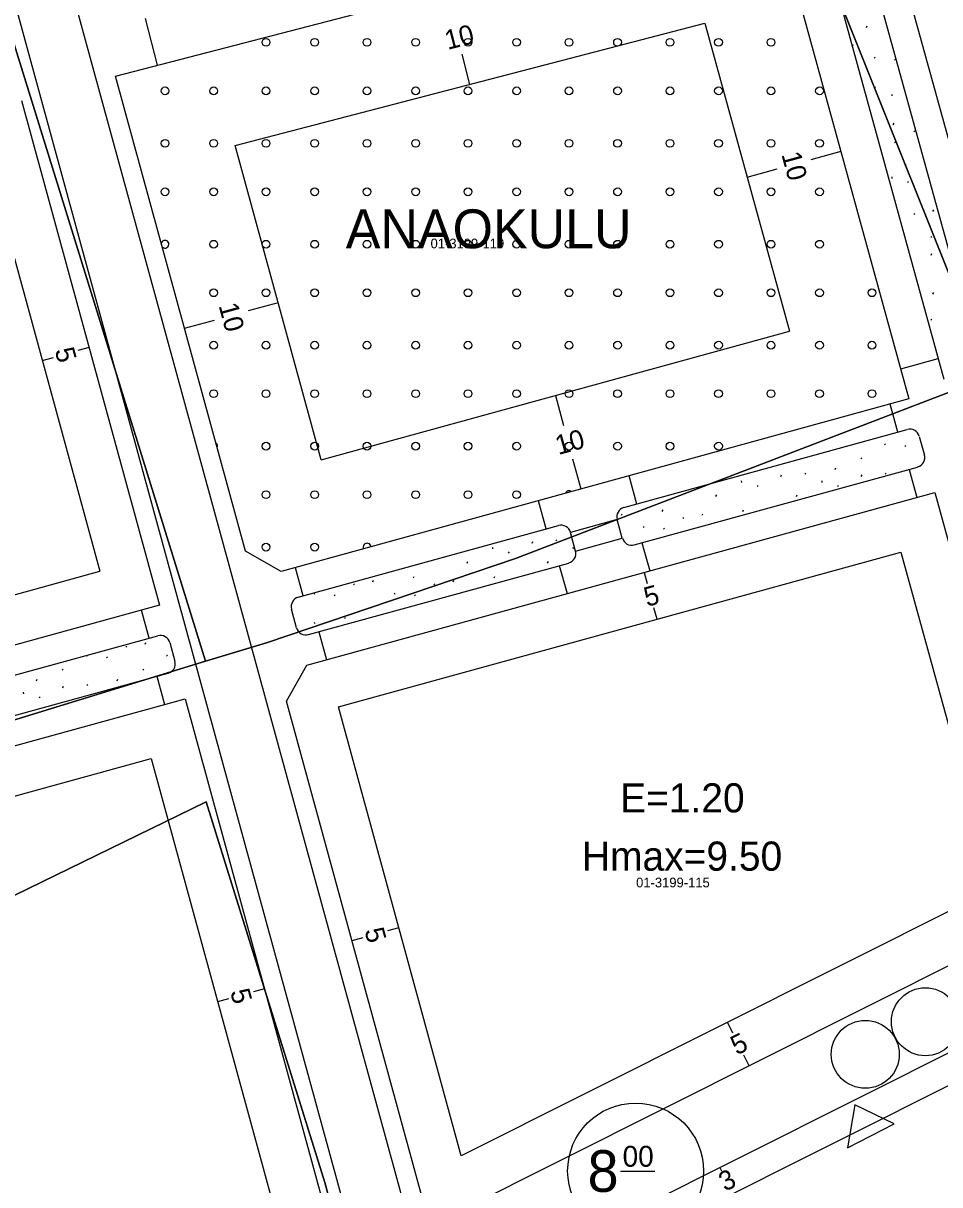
# Model space of a CAD drawing. Extents: x 419396 to 421519, y 4453567 to 4456767.
# Drawn here: x 420874.1 to 420968.5, y 4454627.8 to 4454747.5 of the extents above; entities that cross this region are included whole.
import ezdxf

# ---------------------------------------------------------------- set-up
doc = ezdxf.new("R2010")
doc.units = 0
for name, color, linetype in [('0_KADASTRO', 7, 'Continuous'), ('Level 16', 7, 'Continuous'), ('Level 20', 7, 'Continuous'), ('Level 28', 7, 'Continuous'), ('Level 29', 7, 'Continuous'), ('Level 30', 7, 'Continuous'), ('Level 41', 7, 'Continuous'), ('Level 43', 7, 'Continuous'), ('Level 55', 7, 'Continuous'), ('Level 58', 7, 'Continuous'), ('Level 62', 7, 'Continuous')]:
    doc.layers.add(name, color=color, linetype=linetype)

msp = doc.modelspace()

# ---------------------------------------------------------------- linework, layer by layer
at = {"layer": '0_KADASTRO'}
for points in [[(420865.64, 4454769.57), (420872.1, 4454770.28), (420946.24, 4454782.02), (420949.17, 4454769.71), (420957.38, 4454751.82), (420973.63, 4454711.21), (420973.68, 4454711.07), (420924.82, 4454692.32), (420899.17, 4454683.65), (420892.87, 4454681.75)], [(420832.46, 4454758.38), (420839.81, 4454766.75), (420865.64, 4454769.57), (420892.87, 4454681.75), (420866.72, 4454673.73), (420856.17, 4454670.85)], [(420825.87, 4454662.23), (420828.17, 4454662.95), (420856.17, 4454670.85), (420866.72, 4454673.73), (420892.87, 4454681.75), (420899.17, 4454683.65), (420924.82, 4454692.32), (420973.68, 4454711.07), (420990.74, 4454672.41), (420992.78, 4454658.3), (420985.81, 4454647.83), (420978.09, 4454629.67), (420970.25, 4454598.21), (420955.24, 4454588.12), (420920.19, 4454567.78), (420912.5, 4454600.93), (420905.18, 4454628.05), (420892.96, 4454667.25), (420873.18, 4454657.62), (420849.59, 4454646.37), (420826.56, 4454642.02)], [(420824.88, 4454622.79), (420826.56, 4454642.02), (420849.59, 4454646.37), (420873.18, 4454657.62), (420892.96, 4454667.25), (420905.18, 4454628.05), (420912.5, 4454600.93), (420920.19, 4454567.78), (420917.23, 4454557.02), (420906.64, 4454535.82), (420887.66, 4454505.75), (420872.45, 4454478.46), (420870.98, 4454485.56), (420858.72, 4454526.7), (420848.15, 4454547.86), (420834.17, 4454582.99), (420830.65, 4454601.2)]]:
    msp.add_lwpolyline(points, close=True, dxfattribs=at)
msp.add_lwpolyline([(420970.25, 4454598.21), (420978.09, 4454629.67), (420985.81, 4454647.83), (420992.78, 4454658.3), (420990.74, 4454672.41), (420973.68, 4454711.07), (420973.63, 4454711.21), (420957.38, 4454751.82), (420949.17, 4454769.71), (421010.39, 4454774.36), (421028.56, 4454776.95), (421116.99, 4454780.91)], dxfattribs=at)
at = {"layer": 'Level 16'}
for p, q in [((420959.75, 4454636.05), (420958.99, 4454631.61)), ((420963.79, 4454634.08), (420959.75, 4454636.05)), ((420958.99, 4454631.61), (420963.79, 4454634.08))]:
    msp.add_line(p, q, dxfattribs=at)
at = {"layer": 'Level 20'}
for p, q in [((420895.93, 4454734.88), (420944.31, 4454747.46)), ((420944.31, 4454747.46), (420953.04, 4454715.76)), ((420920.12, 4454741.17), (420919.32, 4454744.27)), ((420904.79, 4454702.48), (420895.93, 4454734.88)), ((420958.32, 4454734.26), (420955.23, 4454733.41)), ((420870.41, 4454733.42), (420882.01, 4454691.02)), ((420948.67, 4454731.61), (420951.76, 4454732.46)), ((420900.36, 4454718.68), (420897.28, 4454717.84)), ((420890.72, 4454716.04), (420893.8, 4454716.89)), ((420904.79, 4454702.48), (420953.04, 4454715.76)), ((420880.89, 4454714.06), (420879.74, 4454713.74)), ((420876.07, 4454712.74), (420877.23, 4454713.05)), ((420928.92, 4454709.12), (420929.76, 4454706.03)), ((420931.57, 4454699.48), (420930.72, 4454702.56)), ((420906.57, 4454677.04), (420964.49, 4454692.98)), ((420964.49, 4454692.98), (420974.04, 4454658.28)), ((420828.55, 4454676.31), (420882.01, 4454691.02)), ((420938.06, 4454690.89), (420938.38, 4454689.74)), ((420939.39, 4454686.07), (420939.07, 4454687.23)), ((420919.22, 4454630.8), (420906.57, 4454677.04)), ((420825.87, 4454654.83), (420887.29, 4454671.73)), ((420887.29, 4454671.73), (420900.99, 4454621.63)), ((420974.04, 4454658.28), (420919.22, 4454630.8)), ((420912.79, 4454654.29), (420911.64, 4454653.97)), ((420907.97, 4454652.97), (420909.13, 4454653.29)), ((420898.97, 4454648), (420897.81, 4454647.69)), ((420894.14, 4454646.68), (420895.3, 4454647)), ((420946.63, 4454644.54), (420947.17, 4454643.47)), ((420948.87, 4454640.07), (420948.33, 4454641.15)), ((420920.12, 4454613.35), (420971.43, 4454639.08)), ((420945.86, 4454629.61), (420946.04, 4454629.25))]:
    msp.add_line(p, q, dxfattribs=at)
at = {"layer": 'Level 28'}
for p, q in [((420959.34, 4454760.68), (420972.78, 4454711.85)), ((420883.61, 4454742.01), (420951.34, 4454759.61)), ((420955.48, 4454759.64), (420968.92, 4454710.79)), ((420886.67, 4454747.97), (420887.92, 4454743.13)), ((420964.48, 4454711.86), (420968.34, 4454712.92)), ((420965.33, 4454708.77), (420900.68, 4454690.98)), ((420964.2, 4454705.35), (420963.41, 4454708.24)), ((420935.98, 4454697.58), (420965.16, 4454705.61)), ((420966.39, 4454704.91), (420966.92, 4454702.98)), ((420937.04, 4454693.72), (420966.22, 4454701.75)), ((420965.34, 4454701.51), (420966.13, 4454698.62)), ((420937.3, 4454697.94), (420936.51, 4454700.83)), ((420903.32, 4454681.33), (420967.98, 4454699.13)), ((420927.97, 4454695.38), (420927.18, 4454698.27)), ((420902.44, 4454688.35), (420929.23, 4454695.72)), ((420935.28, 4454696.35), (420930.46, 4454695.02)), ((420935.81, 4454694.42), (420935.28, 4454696.35)), ((420930.99, 4454693.09), (420930.46, 4454695.02)), ((420930.99, 4454693.09), (420935.81, 4454694.42)), ((420900.68, 4454690.98), (420897, 4454693.07)), ((420937.83, 4454693.94), (420938.63, 4454691.05)), ((420903.49, 4454684.49), (420930.29, 4454691.86)), ((420902.95, 4454688.49), (420902.16, 4454691.38)), ((420929.32, 4454691.6), (420930.12, 4454688.71)), ((420888.15, 4454687.53), (420824.99, 4454670.14)), ((420887.09, 4454684.12), (420886.3, 4454687.02)), ((420902.27, 4454685.19), (420901.74, 4454687.12)), ((420904.54, 4454684.78), (420905.33, 4454681.88)), ((420826.75, 4454667.52), (420887.98, 4454684.37)), ((420889.21, 4454683.67), (420889.73, 4454681.74)), ((420901.22, 4454677.64), (420903.32, 4454681.33)), ((420827.81, 4454663.66), (420889.03, 4454680.51)), ((420887.88, 4454680.19), (420888.67, 4454677.3)), ((420819.79, 4454658.34), (420890.79, 4454677.88))]:
    msp.add_line(p, q, dxfattribs=at)
for centre, start, end in [((420965.43, 4454704.65), 15.3875, 105.3875), ((420965.96, 4454702.72), 285.3875, 15.3875), ((420936.24, 4454696.61), 105.3875, 195.3875), ((420929.5, 4454694.76), 15.3875, 105.3875), ((420936.78, 4454694.69), 195.3875, 285.3875), ((420930.03, 4454692.83), 285.3875, 15.3875), ((420902.71, 4454687.38), 105.3875, 195.1709), ((420903.23, 4454685.45), 195.1709, 285.3875), ((420888.24, 4454683.4), 15.1709, 105.3875), ((420888.77, 4454681.47), 285.3875, 15.1709)]:
    msp.add_arc(centre, 1, start, end, dxfattribs=at)
at = {"layer": 'Level 29'}
for p, q in [((420951.34, 4454759.61), (420965.33, 4454708.77)), ((420897, 4454693.07), (420883.61, 4454742.01)), ((420873.93, 4454739.5), (420888.15, 4454687.53)), ((420967.98, 4454699.13), (420979.95, 4454655.65)), ((420890.79, 4454677.88), (420905.82, 4454622.95)), ((420916.01, 4454623.6), (420901.22, 4454677.64)), ((420979.95, 4454655.65), (420916.01, 4454623.6)), ((420917.82, 4454615.55), (420972.7, 4454643.07))]:
    msp.add_line(p, q, dxfattribs=at)
at = {"layer": 'Level 41'}
for p, q in [((420960.95, 4454747.04), (420961.02, 4454747.2)), ((420959.51, 4454745.1), (420959.58, 4454745.26)), ((420961.73, 4454743.96), (420961.8, 4454743.86)), ((420963.83, 4454743.77), (420963.9, 4454743.66)), ((420961.8, 4454740.93), (420961.87, 4454740.83)), ((420963.56, 4454740.14), (420963.57, 4454739.98)), ((420963.72, 4454737), (420963.79, 4454737.16)), ((420965.82, 4454736.38), (420965.89, 4454736.28)), ((420963.83, 4454735.26), (420963.9, 4454735.15)), ((420964.93, 4454732.81), (420965, 4454732.97)), ((420963.56, 4454731.63), (420963.57, 4454731.47)), ((420965.19, 4454731.16), (420965.26, 4454731.05)), ((420965.82, 4454727.87), (420965.89, 4454727.77)), ((420967.8, 4454728.08), (420967.88, 4454728.24)), ((420967.57, 4454725.49), (420967.64, 4454725.38)), ((420967.63, 4454723.57), (420967.7, 4454723.73)), ((420967.8, 4454719.57), (420967.88, 4454719.73)), ((420967.57, 4454716.98), (420967.64, 4454716.87)), ((420962.82, 4454704.15), (420962.89, 4454704.04)), ((420964.92, 4454703.96), (420964.99, 4454703.85)), ((420960.37, 4454702.7), (420960.44, 4454702.59)), ((420957.73, 4454701.5), (420957.8, 4454701.66)), ((420948.06, 4454700.33), (420948.08, 4454700.17)), ((420952.13, 4454700.77), (420952.2, 4454700.93)), ((420954.6, 4454701.12), (420954.67, 4454701.01)), ((420956.35, 4454700.33), (420956.37, 4454700.17)), ((420960.42, 4454700.77), (420960.5, 4454700.93)), ((420962.89, 4454701.12), (420962.96, 4454701.01)), ((420945.45, 4454698.71), (420945.53, 4454698.87)), ((420949.69, 4454699.86), (420949.76, 4454699.75)), ((420953.75, 4454698.71), (420953.82, 4454698.87)), ((420957.98, 4454699.86), (420958.05, 4454699.75)), ((420935.72, 4454696.78), (420935.79, 4454696.94)), ((420939.93, 4454697.18), (420940, 4454697.34)), ((420942.03, 4454696.57), (420942.1, 4454696.46)), ((420944.02, 4454696.78), (420944.09, 4454696.94)), ((420948.23, 4454697.18), (420948.3, 4454697.34)), ((420937.94, 4454695.64), (420938.01, 4454695.53)), ((420940.04, 4454695.45), (420940.11, 4454695.34)), ((420926.51, 4454693.92), (420926.58, 4454694.08)), ((420928.97, 4454694.26), (420929.04, 4454694.15)), ((420922.44, 4454693.47), (420922.45, 4454693.31)), ((420924.07, 4454693), (420924.14, 4454692.89)), ((420930.73, 4454693.47), (420930.75, 4454693.31)), ((420919.83, 4454691.86), (420919.9, 4454692.02)), ((420928.12, 4454691.86), (420928.19, 4454692.02)), ((420914.31, 4454690.33), (420914.38, 4454690.49)), ((420922.6, 4454690.33), (420922.67, 4454690.49)), ((420908.11, 4454689.71), (420908.18, 4454689.6)), ((420910.1, 4454689.92), (420910.17, 4454690.08)), ((420916.4, 4454689.71), (420916.47, 4454689.6)), ((420918.39, 4454689.92), (420918.46, 4454690.08)), ((420904.03, 4454688.78), (420904.1, 4454688.67)), ((420906.12, 4454688.59), (420906.2, 4454688.48)), ((420912.32, 4454688.78), (420912.39, 4454688.67)), ((420914.42, 4454688.59), (420914.49, 4454688.48)), ((420909.86, 4454687.33), (420909.93, 4454687.22)), ((420904.09, 4454685.75), (420904.16, 4454685.64)), ((420907.22, 4454686.14), (420907.29, 4454686.29)), ((420884.67, 4454683.31), (420884.74, 4454683.21)), ((420886.66, 4454683.52), (420886.73, 4454683.68)), ((420880.61, 4454682.34), (420880.66, 4454682.28)), ((420882.68, 4454682.19), (420882.76, 4454682.09)), ((420888.88, 4454682.38), (420888.95, 4454682.28)), ((420878.13, 4454680.93), (420878.2, 4454680.82)), ((420886.42, 4454680.93), (420886.49, 4454680.82)), ((420875.49, 4454679.74), (420875.56, 4454679.9)), ((420883.78, 4454679.74), (420883.85, 4454679.9)), ((420874.12, 4454678.56), (420874.14, 4454678.4)), ((420878.19, 4454679.01), (420878.26, 4454679.17)), ((420880.65, 4454679.35), (420880.72, 4454679.25)), ((420875.75, 4454678.09), (420875.82, 4454677.99))]:
    msp.add_line(p, q, dxfattribs=at)
at = {"layer": 'Level 43'}
for centre in [(420899.12, 4454745.5), (420904.12, 4454745.5), (420909.52, 4454745.5), (420914.52, 4454745.5), (420919.92, 4454745.5), (420924.92, 4454745.5), (420930.32, 4454745.5), (420935.32, 4454745.5), (420940.72, 4454745.5), (420945.72, 4454745.5), (420951.12, 4454745.5), (420888.72, 4454740.5), (420893.72, 4454740.5), (420899.12, 4454740.5), (420904.12, 4454740.5), (420909.52, 4454740.5), (420914.52, 4454740.5), (420919.92, 4454740.5), (420924.92, 4454740.5), (420930.32, 4454740.5), (420935.32, 4454740.5), (420940.72, 4454740.5), (420945.72, 4454740.5), (420951.12, 4454740.5), (420956.12, 4454740.5), (420888.72, 4454735.1), (420893.72, 4454735.1), (420899.12, 4454735.1), (420904.12, 4454735.1), (420909.52, 4454735.1), (420914.52, 4454735.1), (420919.92, 4454735.1), (420924.92, 4454735.1), (420930.32, 4454735.1), (420935.32, 4454735.1), (420940.72, 4454735.1), (420945.72, 4454735.1), (420951.12, 4454735.1), (420956.12, 4454735.1), (420888.72, 4454730.1), (420893.72, 4454730.1), (420899.12, 4454730.1), (420904.12, 4454730.1), (420909.52, 4454730.1), (420914.52, 4454730.1), (420919.92, 4454730.1), (420924.92, 4454730.1), (420930.32, 4454730.1), (420935.32, 4454730.1), (420940.72, 4454730.1), (420945.72, 4454730.1), (420951.12, 4454730.1), (420956.12, 4454730.1), (420893.72, 4454724.7), (420899.12, 4454724.7), (420904.12, 4454724.7), (420909.52, 4454724.7), (420914.52, 4454724.7), (420919.92, 4454724.7), (420924.92, 4454724.7), (420930.32, 4454724.7), (420935.32, 4454724.7), (420940.72, 4454724.7), (420945.72, 4454724.7), (420951.12, 4454724.7), (420956.12, 4454724.7), (420893.72, 4454719.7), (420899.12, 4454719.7), (420904.12, 4454719.7), (420909.52, 4454719.7), (420914.52, 4454719.7), (420919.92, 4454719.7), (420924.92, 4454719.7), (420930.32, 4454719.7), (420935.32, 4454719.7), (420940.72, 4454719.7), (420945.72, 4454719.7), (420951.12, 4454719.7), (420956.12, 4454719.7), (420961.52, 4454719.7), (420893.72, 4454714.3), (420899.12, 4454714.3), (420904.12, 4454714.3), (420909.52, 4454714.3), (420914.52, 4454714.3), (420919.92, 4454714.3), (420924.92, 4454714.3), (420930.32, 4454714.3), (420935.32, 4454714.3), (420940.72, 4454714.3), (420945.72, 4454714.3), (420951.12, 4454714.3), (420956.12, 4454714.3), (420961.52, 4454714.3), (420893.72, 4454709.3), (420899.12, 4454709.3), (420904.12, 4454709.3), (420909.52, 4454709.3), (420914.52, 4454709.3), (420919.92, 4454709.3), (420924.92, 4454709.3), (420930.32, 4454709.3), (420935.32, 4454709.3), (420940.72, 4454709.3), (420945.72, 4454709.3), (420951.12, 4454709.3), (420956.12, 4454709.3), (420961.52, 4454709.3), (420899.12, 4454703.9), (420904.12, 4454703.9), (420909.52, 4454703.9), (420914.52, 4454703.9), (420919.92, 4454703.9), (420924.92, 4454703.9), (420930.32, 4454703.9), (420935.32, 4454703.9), (420940.72, 4454703.9), (420945.72, 4454703.9), (420899.12, 4454698.9), (420904.12, 4454698.9), (420909.52, 4454698.9), (420914.52, 4454698.9), (420919.92, 4454698.9), (420924.92, 4454698.9), (420899.12, 4454693.5), (420904.12, 4454693.5)]:
    msp.add_circle(centre, 0.4, dxfattribs=at)
for centre, start, end in [((420888.72, 4454724.7), 222.0283, 168.5728), ((420893.72, 4454703.9), 335.8179, 54.7832), ((420930.32, 4454698.9), 49.4422, 161.3327), ((420909.52, 4454693.5), 2.5666, 208.2084)]:
    msp.add_arc(centre, 0.4, start, end, dxfattribs=at)
at = {"layer": 'Level 55'}
for centre in [(420967.02, 4454644.61), (420960.83, 4454641.25)]:
    msp.add_circle(centre, 3.5, dxfattribs=at)
at = {"layer": 'Level 58'}
msp.add_line((420935.62, 4454629.23), (420939.17, 4454629.23), dxfattribs=at)
msp.add_circle((420937.18, 4454629.23), 7, dxfattribs=at)
at = {"layer": 'Level 62'}
for p, q in [((420958.52, 4454774.99), (420989.77, 4454661.43)), ((420914.05, 4454623.19), (420878.26, 4454753.99)), ((420890.08, 4454688.06), (420872.42, 4454752.61)), ((420908.26, 4454621.6), (420890.08, 4454688.06))]:
    msp.add_line(p, q, dxfattribs=at)

# ---------------------------------------------------------------- texts
at = {"layer": '0_KADASTRO'}
for s, p in [('01-3199-119', (420916.06, 4454724.28)), ('01-3199-115', (420937.23, 4454658.45))]:
    msp.add_text(s, height=1, dxfattribs=at).set_placement(p)
at = {"layer": 'Level 20'}
for s, rotation, p in [('10', 14.5669, (420917.82, 4454744.71)), ('10', 285.3875, (420952.18, 4454733.95)), ('10', 285.3009, (420894.22, 4454718.38)), ('5', 285.3009, (420877.34, 4454713.78)), ('10', 15.3875, (420929.22, 4454702.98)), ('5', 15.3875, (420938.35, 4454687.34)), ('5', 285.3009, (420909.24, 4454654.01)), ('5', 285.3009, (420895.41, 4454647.72)), ('5', 26.6285, (420947.6, 4454641.12)), ('3', 26.6285, (420946.38, 4454627.08))]:
    msp.add_text(s, height=2, rotation=rotation, dxfattribs=at).set_placement(p)
at = {"layer": 'Level 30'}
for s, p in [('E=1.20', (420935.58, 4454666.17)), ('Hmax=9.50', (420931.65, 4454660.17))]:
    msp.add_text(s, height=3, dxfattribs=at).set_placement(p)
at = {"layer": 'Level 43'}
msp.add_text('ANAOKULU', height=4, dxfattribs=at).set_placement((420907.33, 4454724.29))
at = {"layer": 'Level 58'}
for s, height, p in [('00', 2.152, (420935.84, 4454629.67)), ('8', 4.3, (420932.23, 4454627.08))]:
    msp.add_text(s, height=height, dxfattribs=at).set_placement(p)

doc.saveas('drawing.dxf')
